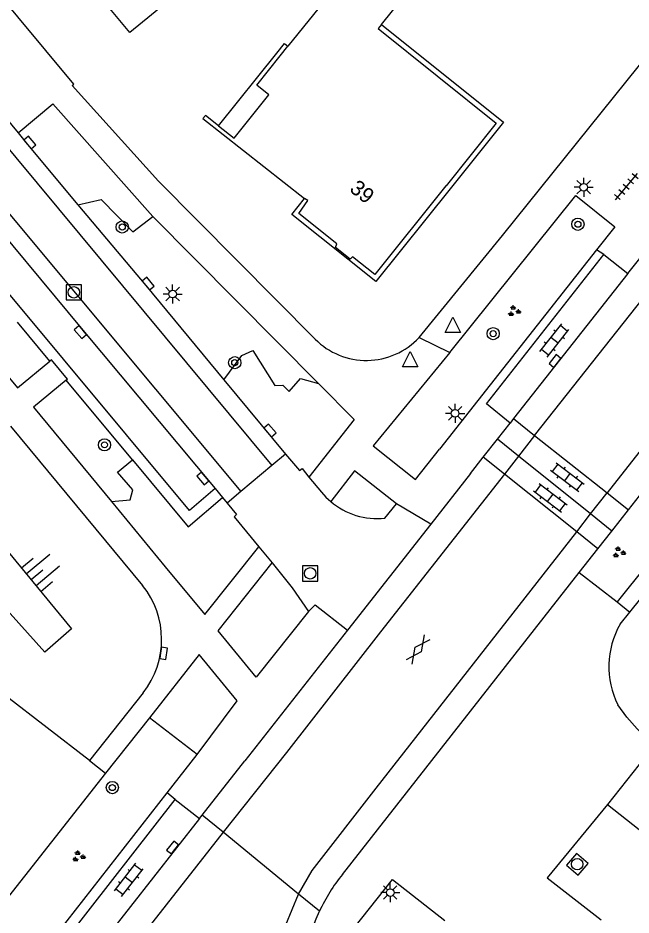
# Model space of a CAD drawing. Extents: x 131000 to 133013, y 393000 to 396501.
# Drawn here: x 131725.8 to 131765.8, y 396084.8 to 396143.4 of the extents above; entities that cross this region are included whole.
import ezdxf

# ---------------------------------------------------------------- set-up
doc = ezdxf.new("R2010")
doc.units = 0
for name, color, linetype in [('gg-anno-huisnummerreeks BGT', 7, 'Continuous'), ('gg-bbg-bijgebouw', 7, 'Continuous'), ('gg-bbg-hoofdgebouw', 7, 'Continuous'), ('gg-bbg-onder overbouw', 7, 'Continuous'), ('gg-bbg-pand overbouw', 7, 'Continuous'), ('gg-knt-bovenkant onderkant talud', 7, 'Continuous'), ('gg-knt-verharding', 7, 'Continuous'), ('gg-knt-verharding nz', 7, 'Continuous'), ('gt-grn-groengrens', 7, 'Continuous'), ('gt-grn-weggrens', 7, 'Continuous'), ('gt-symb-boom', 7, 'Continuous'), ('gt-symb-gesloten verharding', 7, 'Continuous'), ('gt-symb-groenvak', 7, 'Continuous'), ('gt-symb-klinker verharding', 7, 'Continuous'), ('gt-symb-kolk', 7, 'Continuous'), ('gt-symb-lichtmast', 7, 'Continuous'), ('gt-symb-rioolschacht', 7, 'Continuous'), ('gt-symb-talud symbool', 7, 'Continuous'), ('gt-symb-tegel verharding', 7, 'Continuous'), ('gt-symb-waterafsluiter', 7, 'Continuous')]:
    doc.layers.add(name, color=color, linetype=linetype)

# ---------------------------------------------------------------- blocks, each defined once
blk = doc.blocks.new('gt0-WAFSL')
at = {"layer": 'gt-symb-waterafsluiter'}
for p, q in [((-0.5, -0.333), (0, 0.667)), ((0, 0.667), (0.5, -0.333)), ((0.5, -0.333), (-0.5, -0.333))]:
    blk.add_line(p, q, dxfattribs=at)
blk = doc.blocks.new('gt0-LMAST')
at = {"layer": 'gt-symb-lichtmast'}
for p, q in [((-0.005, 0.246), (-0.005, 0.621)), ((-0.182, 0.173), (-0.447, 0.438)), ((0.172, 0.173), (0.437, 0.438)), ((-0.255, -0.004), (-0.63, -0.004)), ((-0.182, -0.181), (-0.447, -0.446)), ((-0.005, -0.254), (-0.005, -0.629)), ((0.437, -0.446), (0.172, -0.181)), ((0.245, -0.004), (0.62, -0.004))]:
    blk.add_line(p, q, dxfattribs=at)
blk.add_circle((-0.005, -0.004), 0.25, dxfattribs=at)
blk = doc.blocks.new('gt0-KOLK')
at = {"layer": 'gt-symb-kolk'}
blk.add_lwpolyline([(0, 0), (0.375, 0), (0.375, 0.4), (-0.375, 0.4), (-0.375, 0), (0, 0)], dxfattribs=at)
blk = doc.blocks.new('gt0-BOOM')
at = {"layer": 'gt-symb-boom'}
for radius in [0.4, 0.2]:
    blk.add_circle((0, 0), radius, dxfattribs=at)
blk = doc.blocks.new('gt0-GRVAK')
at = {"layer": 'gt-symb-groenvak'}
for p, q in [((-0.11, 0.189), (-0.228, 0.24)), ((-0.182, 0.153), (0.088, 0.153)), ((-0.091, 0.211), (-0.156, 0.322)), ((-0.047, 0.214), (-0.047, 0.393)), ((-0.004, 0.211), (0.061, 0.322)), ((0.015, 0.189), (0.133, 0.24)), ((0.262, -0.052), (0.197, 0.059)), ((0.305, -0.049), (0.305, 0.13)), ((0.349, -0.052), (0.414, 0.059)), ((-0.245, -0.228), (-0.363, -0.177)), ((-0.318, -0.264), (-0.047, -0.264)), ((-0.226, -0.206), (-0.291, -0.095)), ((-0.183, -0.203), (-0.183, -0.024)), ((-0.139, -0.206), (-0.074, -0.095)), ((-0.12, -0.228), (-0.002, -0.177)), ((0.243, -0.074), (0.125, -0.023)), ((0.17, -0.11), (0.441, -0.11)), ((0.368, -0.074), (0.486, -0.023))]:
    blk.add_line(p, q, dxfattribs=at)
blk = doc.blocks.new('gt0-KL1')
at = {"layer": 'gt-symb-klinker verharding'}
for p, q in [((-1.15, 0.3), (1.15, 0.3)), ((-1, -0.3), (-1, 0.3)), ((-0.5, 0.3), (-0.5, 0.45)), ((0, -0.3), (0, 0.3)), ((0.5, 0.3), (0.5, 0.45)), ((1, -0.3), (1, 0.3)), ((-1.15, -0.3), (1.15, -0.3)), ((-0.5, -0.45), (-0.5, -0.3)), ((0.5, -0.45), (0.5, -0.3))]:
    blk.add_line(p, q, dxfattribs=at)
blk = doc.blocks.new('gt0-RS')
at = {"layer": 'gt-symb-rioolschacht'}
blk.add_lwpolyline([(-0.5, -0.5), (0.5, -0.5), (0.5, 0.5), (-0.5, 0.5)], close=True, dxfattribs=at)
blk.add_circle((0, 0), 0.375, dxfattribs=at)
blk = doc.blocks.new('gt0-TALUD_1')
at = {"layer": 'gt-symb-talud symbool'}
for p, q in [((-1, -1), (-1, 0)), ((-0.5, -2), (-0.5, 0)), ((0, -1), (0, 0)), ((0.5, -2), (0.5, 0)), ((1, -1), (1, 0))]:
    blk.add_line(p, q, dxfattribs=at)
blk = doc.blocks.new('gt0-GESVH1')
at = {"layer": 'gt-symb-gesloten verharding'}
for p, q in [((-0.992, -0.261), (0.008, 0.239)), ((0.008, -0.261), (-0.992, 0.239)), ((0.008, 0.239), (1.008, -0.261)), ((1.008, 0.239), (0.008, -0.261))]:
    blk.add_line(p, q, dxfattribs=at)
blk = doc.blocks.new('gt0-TEG1')
at = {"layer": 'gt-symb-tegel verharding'}
for p, q in [((-1.125, 0), (1.125, 0)), ((-0.9, -0.25), (-0.9, 0.25)), ((-0.45, -0.25), (-0.45, 0.25)), ((0, -0.25), (0, 0.25)), ((0.45, -0.25), (0.45, 0.25)), ((0.9, -0.25), (0.9, 0.25))]:
    blk.add_line(p, q, dxfattribs=at)

msp = doc.modelspace()

# ---------------------------------------------------------------- linework, layer by layer
at = {"layer": 'gg-bbg-bijgebouw'}
msp.add_lwpolyline([(131733.066, 396142.495), (131731.124, 396144.884), (131737.387, 396150.004), (131739.337, 396147.617), (131733.066, 396142.495)], dxfattribs=at)
at = {"layer": 'gg-bbg-hoofdgebouw'}
for points in [[(131749.531, 396143.025), (131752.41, 396146.62), (131747.75, 396150.36), (131744.46, 396146.26), (131746.1, 396144.95), (131743.41, 396141.6)], [(131738.871, 396136.392), (131738.02, 396137.07), (131737.85, 396136.87), (131744.498, 396131.645)]]:
    msp.add_lwpolyline(points, dxfattribs=at)
at = {"layer": 'gg-bbg-onder overbouw'}
msp.add_line((131742.911, 396140.979), (131743.41, 396141.6), dxfattribs=at)
for points in [[(131749.531, 396143.025), (131749.31, 396142.75), (131757.03, 396136.56), (131753.75, 396132.47)], [(131738.871, 396136.392), (131739.89, 396135.58), (131742.17, 396138.42), (131741.37, 396139.06), (131742.911, 396140.979)], [(131753.75, 396132.47), (131753.744, 396132.461), (131749.09, 396126.66), (131747.64, 396127.83), (131747.48, 396127.67), (131746.53, 396128.44), (131746.61, 396128.67), (131744.13, 396130.65), (131744.71, 396131.5), (131744.498, 396131.645)]]:
    msp.add_lwpolyline(points, dxfattribs=at)
at = {"layer": 'gg-bbg-pand overbouw'}
msp.add_line((131738.871, 396136.392), (131742.691, 396141.149), dxfattribs=at)
for points in [[(131749.531, 396143.025), (131757.508, 396136.628), (131754.011, 396132.268)], [(131742.691, 396141.149), (131743.19, 396141.77), (131743.41, 396141.6)], [(131754.011, 396132.268), (131749.152, 396126.209), (131743.661, 396130.595), (131744.498, 396131.645)]]:
    msp.add_lwpolyline(points, dxfattribs=at)
at = {"layer": 'gg-knt-bovenkant onderkant talud'}
msp.add_lwpolyline([(131722.023, 396108.051), (131723.977, 396109.876), (131729.268, 396103.484), (131727.524, 396101.95), (131722.023, 396108.051)], dxfattribs=at)
at = {"layer": 'gg-knt-verharding'}
for p, q in [((131757.439, 396129.216), (131859.082, 396255.794)), ((131765.765, 396104.576), (131863.55, 396226.31)), ((131722.313, 396140.06), (131725.783, 396135.925)), ((131765.641, 396126.734), (131771.394, 396134.019)), ((131754.001, 396121.552), (131762.238, 396131.842)), ((131734.578, 396130.459), (131745.405, 396119.541)), ((131751.987, 396122.539), (131757.439, 396129.216)), ((131763.59, 396128.271), (131753.326, 396115.228)), ((131764.055, 396127.969), (131765.641, 396126.734)), ((131765.641, 396126.734), (131758.156, 396117.234)), ((131727.841, 396120.988), (131725.724, 396123.544)), ((131733.247, 396114.536), (131728.909, 396119.74)), ((131739.228, 396119.77), (131743.256, 396114.915)), ((131758.156, 396117.234), (131757.932, 396116.948)), ((131758.156, 396117.234), (131759.541, 396116.135)), ((131725.28, 396116.751), (131733.91, 396106.325)), ((131757.105, 396115.893), (131757.932, 396116.948)), ((131759.541, 396116.135), (131764.276, 396112.376)), ((131756.182, 396114.716), (131757.105, 396115.893)), ((131758.486, 396114.784), (131757.105, 396115.893)), ((131743.256, 396114.915), (131742.368, 396114.176)), ((131763.198, 396110.998), (131758.486, 396114.784)), ((131742.368, 396114.176), (131740.322, 396112.46)), ((131755.343, 396113.646), (131756.182, 396114.716)), ((131757.568, 396113.608), (131756.182, 396114.716)), ((131755.343, 396113.646), (131752.753, 396110.34)), ((131762.289, 396109.835), (131757.568, 396113.608)), ((131738.657, 396112.654), (131739.124, 396112.083)), ((131740.322, 396112.46), (131739.447, 396111.71)), ((131731.87, 396111.811), (131735.388, 396107.548)), ((131739.124, 396112.083), (131739.447, 396111.71)), ((131764.276, 396112.376), (131765.674, 396111.267)), ((131765.674, 396111.267), (131766.393, 396112.184)), ((131749.743, 396110.724), (131750.508, 396111.652)), ((131752.753, 396110.34), (131750.508, 396111.652)), ((131764.588, 396109.881), (131765.674, 396111.267)), ((131764.588, 396109.881), (131763.198, 396110.998)), ((131752.753, 396110.34), (131747.307, 396103.399)), ((131763.681, 396108.723), (131762.289, 396109.835)), ((131763.681, 396108.723), (131764.588, 396109.881)), ((131741.515, 396108.837), (131742.371, 396107.795)), ((131762.459, 396107.164), (131763.681, 396108.723)), ((131746.977, 396087.417), (131762.459, 396107.164)), ((131762.459, 396107.164), (131764.938, 396105.24)), ((131765.126, 396103.78), (131765.765, 396104.576)), ((131747.307, 396103.399), (131740.587, 396094.835)), ((131730.446, 396094.864), (131724.895, 396099.143)), ((131733.946, 396099.288), (131730.446, 396094.864)), ((131734.351, 396097.667), (131731.492, 396094.04)), ((131737.473, 396095.257), (131734.351, 396097.667)), ((131735.51, 396092.746), (131737.473, 396095.257)), ((131737.806, 396091.289), (131740.587, 396094.835)), ((131731.492, 396094.04), (131724.182, 396084.766)), ((131736.049, 396092.325), (131737.633, 396091.069)), ((131764.292, 396091.981), (131767.838, 396089.187)), ((131737.633, 396091.069), (131737.806, 396091.289)), ((131739.167, 396090.173), (131737.806, 396091.289)), ((131737.633, 396091.069), (131730.576, 396082.092)), ((131744.103, 396086.126), (131739.167, 396090.173)), ((131745.473, 396085.003), (131744.103, 396086.126))]:
    msp.add_line(p, q, dxfattribs=at)
for points in [[(131745.184, 396122.436), (131734.947, 396132.778), (131729.295, 396139.02), (131729.41, 396139.116), (131716.459, 396154.698), (131702.696, 396171.239), (131685.681, 396191.937), (131669.437, 396211.324), (131658.241, 396224.889)], [(131707.694, 396149.802), (131713.983, 396142.268), (131718.813, 396136.43), (131722.644, 396131.883), (131729.992, 396123.026), (131738.657, 396112.654)], [(131725.783, 396135.925), (131728.044, 396137.831), (131734.578, 396130.459)], [(131725.783, 396135.925), (131726.383, 396135.176), (131729.686, 396131.23)], [(131762.238, 396131.842), (131764.785, 396129.789), (131763.59, 396128.271)], [(131729.686, 396131.23), (131734.117, 396125.935), (131739.228, 396119.77)], [(131757.932, 396116.948), (131756.386, 396118.209), (131764.055, 396127.969)], [(131721.342, 396124.515), (131725.728, 396119.251), (131727.841, 396120.988)], [(131754.001, 396121.552), (131748.974, 396115.447), (131751.751, 396113.244), (131753.326, 396115.228)], [(131728.909, 396119.74), (131728.991, 396119.808), (131727.944, 396121.072), (131727.841, 396120.988)], [(131728.909, 396119.74), (131726.781, 396117.978), (131731.87, 396111.811)], [(131745.405, 396119.541), (131747.742, 396117.184), (131744.784, 396113.412)], [(131743.256, 396114.915), (131744.169, 396113.835), (131744.331, 396113.974), (131744.784, 396113.412)], [(131733.247, 396114.536), (131736.897, 396110.157), (131739.124, 396112.083)], [(131750.508, 396111.652), (131747.752, 396113.813), (131746.205, 396111.812)], [(131744.784, 396113.412), (131745.608, 396112.427), (131745.893, 396112.106), (131746.205, 396111.812)], [(131739.447, 396111.71), (131740.049, 396110.96), (131739.888, 396110.817), (131741.515, 396108.837)], [(131767.98, 396110.963), (131768.813, 396110.09), (131764.938, 396105.24)], [(131735.388, 396107.548), (131737.974, 396104.415), (131741.515, 396108.837)], [(131744.765, 396104.626), (131741.325, 396100.329), (131738.84, 396103.34), (131742.371, 396107.795)], [(131742.371, 396107.795), (131743.697, 396106.169), (131744.765, 396104.626)], [(131744.765, 396104.626), (131745.196, 396105.055), (131747.307, 396103.399)], [(131737.473, 396095.257), (131740.082, 396098.761), (131737.607, 396101.795), (131734.351, 396097.667)], [(131767.357, 396095.871), (131766.234, 396096.937), (131765.575, 396097.698), (131764.979, 396098.512)], [(131724.182, 396084.766), (131727.334, 396082.287), (131735.51, 396092.746)], [(131730.576, 396082.092), (131729.037, 396083.321), (131736.049, 396092.325)], [(131764.292, 396091.981), (131760.358, 396087.196), (131763.885, 396084.443)], [(131743.723, 396075.734), (131744.315, 396076.569), (131742.821, 396077.71), (131750.245, 396087.086), (131753.666, 396084.396)], [(131743.304, 396080.163), (131744.223, 396081.973), (131744.772, 396083.234), (131745.26, 396084.519), (131745.473, 396085.003)]]:
    msp.add_lwpolyline(points, dxfattribs=at)
for centre, radius, start, end in [((131748.536, 396125.777), 4.732, 224.90698, 316.82785), ((131749.224, 396115.333), 4.638, 229.38889, 276.42386), ((131729.488, 396102.784), 5.666, 321.90081, 38.68542), ((131769.957, 396101.009), 5.569, 150.16367, 206.63956), ((131756.159, 396080.021), 11.791, 141.14837, 155.00315)]:
    msp.add_arc(centre, radius, start, end, dxfattribs=at)
at = {"layer": 'gg-knt-verharding nz'}
for p, q in [((131759.541, 396116.135), (131758.486, 396114.784)), ((131758.486, 396114.784), (131757.568, 396113.608)), ((131763.198, 396110.998), (131764.276, 396112.376)), ((131762.289, 396109.835), (131763.198, 396110.998)), ((131743.281, 396084.122), (131744.103, 396086.126))]:
    msp.add_line(p, q, dxfattribs=at)
for points in [[(131759.541, 396116.135), (131779.482, 396141.369), (131797.535, 396164.151), (131803.372, 396171.445)], [(131808.054, 396167.763), (131794.169, 396150.361), (131774.65, 396125.602), (131764.276, 396112.376)], [(131706.138, 396157.708), (131721.406, 396139.351), (131742.368, 396114.176)], [(131704.084, 396155.968), (131719.628, 396137.249), (131723.474, 396132.678), (131740.322, 396112.46)], [(131738.657, 396112.654), (131736.978, 396111.216), (131716.247, 396136.097), (131706.028, 396148.404), (131707.694, 396149.802)], [(131757.568, 396113.608), (131749.469, 396103.279), (131743.309, 396095.391), (131739.167, 396090.173)], [(131744.103, 396086.126), (131745.006, 396087.68), (131749.173, 396093.052), (131762.289, 396109.835)], [(131739.167, 396090.173), (131725.39, 396072.585), (131723.434, 396070.758), (131722.171, 396069.883)]]:
    msp.add_lwpolyline(points, dxfattribs=at)
at = {"layer": 'gt-grn-groengrens'}
for points in [[(131729.686, 396131.23), (131731.194, 396131.569), (131733.279, 396129.466), (131734.578, 396130.459)], [(131739.228, 396119.77), (131740.401, 396121.375), (131741.12, 396121.701), (131742.563, 396119.396), (131743.07, 396119.428), (131743.489, 396119.016), (131744.241, 396119.849), (131745.405, 396119.541)], [(131731.87, 396111.811), (131733.107, 396111.919), (131733.272, 396112.571), (131732.274, 396113.725), (131733.247, 396114.536)]]:
    msp.add_lwpolyline(points, dxfattribs=at)
at = {"layer": 'gt-grn-weggrens'}
for p, q in [((131764.055, 396127.969), (131763.59, 396128.271)), ((131751.987, 396122.539), (131754.001, 396121.552)), ((131764.938, 396105.24), (131765.765, 396104.576)), ((131767.357, 396095.871), (131764.292, 396091.981)), ((131730.446, 396094.864), (131731.492, 396094.04)), ((131736.049, 396092.325), (131735.51, 396092.746))]:
    msp.add_line(p, q, dxfattribs=at)

# ---------------------------------------------------------------- block references
at = {"layer": 'gt-symb-boom'}
for p in [(131732.579, 396129.771), (131762.369, 396129.951), (131756.828, 396122.794), (131739.936, 396120.895), (131731.418, 396115.52), (131731.931, 396093.097)]:
    msp.add_blockref('gt0-BOOM', p, dxfattribs=at)
at = {"layer": 'gt-symb-gesloten verharding', "rotation": -126.01052540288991}
msp.add_blockref('gt0-GESVH1', (131751.939, 396102.126), dxfattribs=at)
at = {"layer": 'gt-symb-groenvak'}
for p in [(131758.182, 396124.259), (131765.041, 396108.478), (131729.713, 396088.584)]:
    msp.add_blockref('gt0-GRVAK', p, dxfattribs=at)
at = {"layer": 'gt-symb-klinker verharding'}
for p, rotation in [((131760.834, 396122.347), 51.53705293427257), ((131761.684, 396113.406), -37.15637415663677), ((131760.568, 396112.051), -37.15637415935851), ((131733.006, 396087.056), 52.14510603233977)]:
    msp.add_blockref('gt0-KL1', p, dxfattribs=dict(at, rotation=rotation))
at = {"layer": 'gt-symb-kolk'}
for p, rotation in [((131726.383, 396135.176), -49.50111448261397), ((131734.117, 396125.935), -49.50111448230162), ((131729.992, 396123.026), 130.49888551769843), ((131761.026, 396120.877), 51.662477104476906), ((131742.085, 396116.324), -49.50111448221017), ((131737.994, 396113.45), 130.49888551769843), ((131735.086, 396101.911), -98.43140402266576), ((131736.026, 396089.048), 51.53705293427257)]:
    msp.add_blockref('gt0-KOLK', p, dxfattribs=dict(at, rotation=rotation))
at = {"layer": 'gt-symb-lichtmast'}
for p in [(131762.754, 396132.377), (131735.876, 396125.389), (131754.347, 396117.583), (131750.104, 396086.232)]:
    msp.add_blockref('gt0-LMAST', p, dxfattribs=at)
at = {"layer": 'gt-symb-rioolschacht'}
for p in [(131729.415, 396125.498), (131744.87, 396107.11)]:
    msp.add_blockref('gt0-RS', p, dxfattribs=at)
at = {"layer": 'gt-symb-rioolschacht', "rotation": -40.458381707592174}
msp.add_blockref('gt0-RS', (131762.326, 396088.081), dxfattribs=at)
at = {"layer": 'gt-symb-talud symbool', "xscale": 0.99984098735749, "yscale": 0.9998409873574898, "rotation": 129.72486253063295}
msp.add_blockref('gt0-TALUD_1', (131726.622, 396106.68), dxfattribs=at)
at = {"layer": 'gt-symb-tegel verharding', "rotation": -130.01095772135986}
msp.add_blockref('gt0-TEG1', (131765.527, 396132.416), dxfattribs=at)
at = {"layer": 'gt-symb-waterafsluiter'}
for p in [(131754.193, 396123.2), (131751.404, 396120.958)]:
    msp.add_blockref('gt0-WAFSL', p, dxfattribs=at)

# ---------------------------------------------------------------- texts
at = {"layer": 'gg-anno-huisnummerreeks BGT'}
msp.add_text('39', height=1, rotation=321.3, dxfattribs=at).set_placement((131747.378, 396132.159))

doc.saveas('drawing.dxf')
